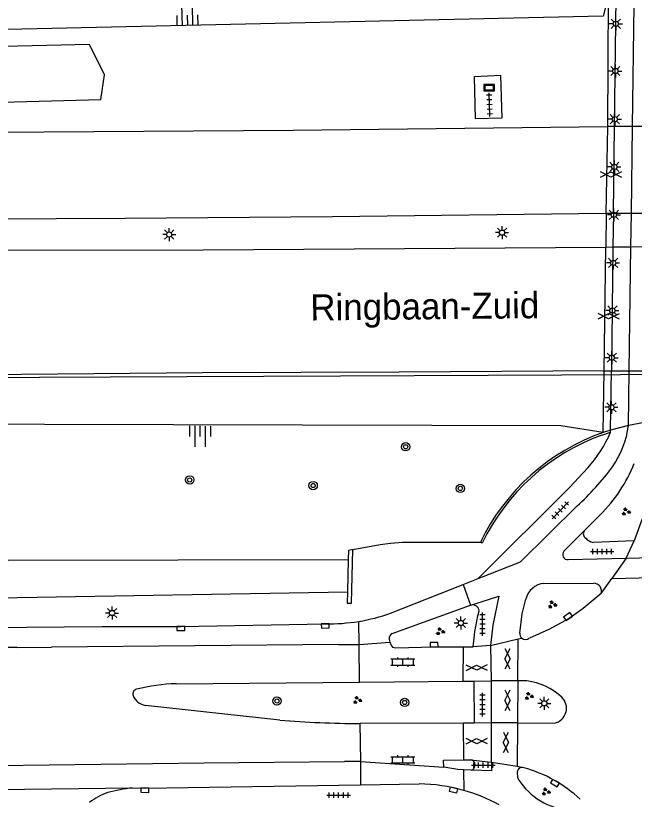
# Model space of a CAD drawing. Extents: x 131000 to 133013, y 393000 to 396501.
# Drawn here: x 132228.2 to 132287.4, y 394984.9 to 395059.9 of the extents above; entities that cross this region are included whole.
import ezdxf

# ---------------------------------------------------------------- set-up
doc = ezdxf.new("R2010")
doc.units = 0
for name, color, linetype in [('gg-anno-openbare ruimte label', 7, 'Continuous'), ('gg-knt-BGT kruinlijn', 7, 'Continuous'), ('gg-knt-bovenkant onderkant talud', 7, 'Continuous'), ('gg-knt-verharding', 7, 'Continuous'), ('gg-knt-verharding niveau 01', 7, 'Continuous'), ('gg-knt-verharding nz', 7, 'Continuous'), ('gg-kntw-bovenkant insteek waterloop', 7, 'Continuous'), ('gg-kwrk-kunstwerk', 7, 'Continuous'), ('gg-kwrk-kunstwerk niveau 01', 7, 'Continuous'), ('gt-grn-groengrens', 7, 'Continuous'), ('gt-grn-vlakafsluiter', 7, 'Continuous'), ('gt-knt-geleideconstructie', 7, 'Continuous'), ('gt-symb-boom', 7, 'Continuous'), ('gt-symb-gesloten verharding', 7, 'Continuous'), ('gt-symb-groenvak', 7, 'Continuous'), ('gt-symb-klinker verharding', 7, 'Continuous'), ('gt-symb-kolk', 7, 'Continuous'), ('gt-symb-lichtmast', 7, 'Continuous'), ('gt-symb-reclamebord', 7, 'Continuous'), ('gt-symb-talud symbool', 7, 'Continuous'), ('gt-symb-tegel verharding', 7, 'Continuous')]:
    doc.layers.add(name, color=color, linetype=linetype)

# ---------------------------------------------------------------- blocks, each defined once
blk = doc.blocks.new('gt0-GESVH1')
at = {"layer": 'gt-symb-gesloten verharding'}
for p, q in [((-0.992, -0.261), (0.008, 0.239)), ((0.008, -0.261), (-0.992, 0.239)), ((0.008, 0.239), (1.008, -0.261)), ((1.008, 0.239), (0.008, -0.261))]:
    blk.add_line(p, q, dxfattribs=at)
blk = doc.blocks.new('gt0-LMAST')
at = {"layer": 'gt-symb-lichtmast'}
for p, q in [((-0.182, 0.173), (-0.447, 0.438)), ((-0.005, 0.246), (-0.005, 0.621)), ((0.172, 0.173), (0.437, 0.438)), ((-0.255, -0.004), (-0.63, -0.004)), ((-0.182, -0.181), (-0.447, -0.446)), ((-0.005, -0.254), (-0.005, -0.629)), ((0.437, -0.446), (0.172, -0.181)), ((0.245, -0.004), (0.62, -0.004))]:
    blk.add_line(p, q, dxfattribs=at)
blk.add_circle((-0.005, -0.004), 0.25, dxfattribs=at)
blk = doc.blocks.new('gt0-GRVAK')
at = {"layer": 'gt-symb-groenvak'}
for p, q in [((-0.11, 0.189), (-0.228, 0.24)), ((-0.182, 0.153), (0.088, 0.153)), ((-0.091, 0.211), (-0.156, 0.322)), ((-0.047, 0.214), (-0.047, 0.393)), ((-0.004, 0.211), (0.061, 0.322)), ((0.015, 0.189), (0.133, 0.24)), ((0.262, -0.052), (0.197, 0.059)), ((0.305, -0.049), (0.305, 0.13)), ((0.349, -0.052), (0.414, 0.059)), ((-0.245, -0.228), (-0.363, -0.177)), ((-0.318, -0.264), (-0.047, -0.264)), ((-0.226, -0.206), (-0.291, -0.095)), ((-0.183, -0.203), (-0.183, -0.024)), ((-0.139, -0.206), (-0.074, -0.095)), ((-0.12, -0.228), (-0.002, -0.177)), ((0.243, -0.074), (0.125, -0.023)), ((0.17, -0.11), (0.441, -0.11)), ((0.368, -0.074), (0.486, -0.023))]:
    blk.add_line(p, q, dxfattribs=at)
blk = doc.blocks.new('gt0-TEG1')
at = {"layer": 'gt-symb-tegel verharding'}
for p, q in [((-1.125, 0), (1.125, 0)), ((-0.9, -0.25), (-0.9, 0.25)), ((-0.45, -0.25), (-0.45, 0.25)), ((0, -0.25), (0, 0.25)), ((0.45, -0.25), (0.45, 0.25)), ((0.9, -0.25), (0.9, 0.25))]:
    blk.add_line(p, q, dxfattribs=at)
blk = doc.blocks.new('gt0-RBORD')
at = {"layer": 'gt-symb-reclamebord'}
blk.add_lwpolyline([(-0.5, 0.295), (-0.5, -0.295), (0.5, -0.295), (0.5, 0.295), (-0.5, 0.295)], dxfattribs=at)
blk.add_lwpolyline([(-0.417, -0.212), (0.417, -0.212), (0.417, 0.212), (-0.417, 0.212)], close=True, dxfattribs=at)
blk = doc.blocks.new('gt0-KOLK')
at = {"layer": 'gt-symb-kolk'}
blk.add_lwpolyline([(0, 0), (0.375, 0), (0.375, 0.4), (-0.375, 0.4), (-0.375, 0), (0, 0)], dxfattribs=at)
blk = doc.blocks.new('gt0-KL1')
at = {"layer": 'gt-symb-klinker verharding'}
for p, q in [((-1.15, 0.3), (1.15, 0.3)), ((-1, -0.3), (-1, 0.3)), ((-0.5, 0.3), (-0.5, 0.45)), ((0, -0.3), (0, 0.3)), ((0.5, 0.3), (0.5, 0.45)), ((1, -0.3), (1, 0.3)), ((-1.15, -0.3), (1.15, -0.3)), ((-0.5, -0.45), (-0.5, -0.3)), ((0.5, -0.45), (0.5, -0.3))]:
    blk.add_line(p, q, dxfattribs=at)
blk = doc.blocks.new('gt0-TALUD_1')
at = {"layer": 'gt-symb-talud symbool'}
for p, q in [((-1, -1), (-1, 0)), ((-0.5, -2), (-0.5, 0)), ((0, -1), (0, 0)), ((0.5, -2), (0.5, 0)), ((1, -1), (1, 0))]:
    blk.add_line(p, q, dxfattribs=at)
blk = doc.blocks.new('gt0-BOOM')
at = {"layer": 'gt-symb-boom'}
for radius in [0.4, 0.2]:
    blk.add_circle((0, 0), radius, dxfattribs=at)

msp = doc.modelspace()

# ---------------------------------------------------------------- linework, layer by layer
at = {"layer": 'gg-knt-BGT kruinlijn'}
for points in [[(132284.987, 395061.928), (132284.47, 395059.88), (132121.71, 395056.251), (132079.83, 395057.61), (132047.75, 395060.92), (132021.07, 395066.37), (132000, 395072.889)], [(132284.479, 395019.995), (132280.4, 395020.65), (132144.39, 395020.99), (132114.704, 395020.499)]]:
    msp.add_lwpolyline(points, dxfattribs=at)
at = {"layer": 'gg-knt-bovenkant onderkant talud'}
msp.add_lwpolyline([(132260.491, 395008.786), (132263.105, 395009.278), (132264.094, 395009.407), (132265.254, 395009.498), (132272.702, 395009.486)], dxfattribs=at)
at = {"layer": 'gg-knt-verharding'}
for p, q in [((132282.659, 395010.579), (132284.187, 395012.111)), ((132288.189, 395011.728), (132287.425, 395009.603)), ((132282.659, 395010.579), (132280.71, 395008.616)), ((132287.425, 395009.603), (132283.501, 395009.465)), ((132286.661, 395007.948), (132287.425, 395009.603)), ((132281.116, 395007.825), (132286.661, 395007.948)), ((132271.042, 395005.425), (132272.502, 395006.004)), ((132264.109, 395002.675), (132271.042, 395005.425)), ((132271.042, 395005.425), (132271.761, 395003.449)), ((132278.792, 395005.543), (132283.564, 395005.566)), ((132264.26, 395000.748), (132271.761, 395003.449)), ((132271.799, 395003.461), (132271.761, 395003.449)), ((132261.084, 394999.678), (132261.053, 395001.901)), ((132263.966, 395000.168), (132264.041, 394999.922)), ((132264.041, 394999.922), (132264.117, 394999.676)), ((132261.133, 394996.082), (132261.084, 394999.678)), ((132271.053, 394996.172), (132271.074, 394999.458)), ((132271.074, 394999.458), (132272.001, 394999.453)), ((132273.676, 394999.596), (132272.001, 394999.453)), ((132243.569, 394995.921), (132261.133, 394996.082)), ((132261.133, 394996.082), (132271.053, 394996.172)), ((132271.053, 394996.172), (132272.095, 394996.182)), ((132272.095, 394996.182), (132273.728, 394996.195)), ((132272.151, 394992.153), (132272.095, 394996.182)), ((132273.728, 394996.195), (132273.751, 394992.172)), ((132276.29, 394996.207), (132276.26, 394992.166)), ((132277.151, 394996.196), (132276.29, 394996.207)), ((132253.502, 394992.431), (132240.618, 394993.855)), ((132271.081, 394992.149), (132261.173, 394992.115)), ((132261.173, 394992.115), (132261.212, 394988.474)), ((132272.151, 394992.153), (132271.081, 394992.149)), ((132271.111, 394988.64), (132271.081, 394992.149)), ((132273.751, 394992.172), (132272.151, 394992.153)), ((132276.26, 394992.166), (132279.817, 394992.152)), ((132261.212, 394988.474), (132261.236, 394986.241)), ((132271.111, 394988.64), (132271.763, 394988.65)), ((132271.763, 394988.65), (132273.751, 394988.398)), ((132271.825, 394987.634), (132271.08, 394987.67)), ((132271.08, 394987.67), (132271.118, 394985.699)), ((132273.751, 394988.398), (132273.782, 394988.394)), ((132261.236, 394986.241), (132266.847, 394986.327))]:
    msp.add_line(p, q, dxfattribs=at)
for points in [[(132272.135, 395054.116), (132274.646, 395054.25), (132274.762, 395050.122), (132272.234, 395050.058), (132272.135, 395054.116)], [(132073.727, 395049.633), (132083.055, 395049.031), (132104.469, 395048.119), (132124.18, 395048.05), (132147.134, 395048.255), (132168.464, 395048.249), (132191.24, 395048.515), (132211.8, 395048.69), (132254.762, 395048.967), (132284.899, 395049.315)], [(132073.073, 395041.304), (132075.662, 395041.101), (132093.778, 395040.155), (132117.687, 395039.761), (132157.223, 395039.835), (132218.879, 395040.433), (132238.636, 395040.528), (132258.553, 395040.711), (132284.763, 395041.027)], [(132072.824, 395038.008), (132093.074, 395037.081), (132112.2, 395036.854), (132131.994, 395036.754), (132168.734, 395037.068), (132226.104, 395037.457), (132246.168, 395037.515), (132284.712, 395037.773)], [(132284.567, 395025.909), (132264.927, 395025.771), (132246.08, 395025.701), (132207.85, 395025.359), (132176.901, 395025.343), (132151.259, 395024.966), (132126.807, 395024.066), (132114.687, 395023.426)], [(132272.502, 395006.004), (132281.228, 395014.725), (132282.982, 395016.602)], [(132272.502, 395006.004), (132276.533, 395007.604), (132281.974, 395012.961)], [(132271.799, 395003.461), (132274.463, 395004.324), (132273.904, 395001.546), (132273.676, 394999.596)], [(132284.281, 395004.569), (132282.534, 395003.149), (132281.21, 395002.192), (132279.252, 395001.112), (132277.393, 395000.286)], [(132276.469, 395000.77), (132276.705, 395002.635), (132277.063, 395004.034)], [(132272.001, 394999.453), (132272.163, 395000.907), (132272.476, 395002.429), (132272.586, 395002.897)], [(132209.621, 395001.151), (132218.32, 395001.264), (132236.465, 395001.401), (132244.013, 395001.413), (132257.84, 395001.665)], [(132264.592, 394999.369), (132268.274, 394999.472), (132271.074, 394999.458)], [(132269.199, 394987.941), (132269.161, 394988.6), (132271.111, 394988.64)], [(132271.08, 394987.67), (132270.543, 394987.696), (132269.199, 394987.941)], [(132273.782, 394988.394), (132273.785, 394987.595), (132271.825, 394987.634)], [(132276.857, 394987.875), (132276.745, 394987.91), (132276.632, 394987.913)], [(132239.383, 394985.947), (132240.568, 394985.924), (132261.236, 394986.241)]]:
    msp.add_lwpolyline(points, dxfattribs=at)
for centre, radius, start, end in [((132273.706, 395024.976), 12.497, 317.92551, 336.63454), ((132277.431, 395022.071), 9.572, 325.9177, 351.61891), ((132273.728, 395022.575), 14.795, 314.98685, 338.02564), ((132263.504, 395033.053), 27.292, 312.59077, 323.20537), ((132283.03, 395010.292), 0.47, 142.29041, 241.02317), ((132283.658, 395010.522), 1.068, 216.85548, 261.5556), ((132281.052, 395008.292), 0.471, 136.50898, 277.83155), ((132278.979, 395003.583), 1.969, 95.45948, 166.76675), ((132283.528, 395004.784), 0.783, 344.07594, 87.36823), ((132271.968, 395002.866), 0.619, 2.90017, 105.84562), ((132258.114, 395019.925), 18.262, 279.26094, 289.16419), ((132258.115, 395019.917), 18.254, 269.13831, 279.26354), ((132264.532, 395000.246), 0.571, 118.44136, 187.79805), ((132277.041, 395000.739), 0.573, 176.86512, 229.62069), ((132277.041, 395000.74), 0.574, 229.71779, 307.74671), ((132264.555, 394999.833), 0.465, 199.69056, 274.55899), ((132276.435, 394990.296), 5.943, 46.75065, 83.07918), ((132239.875, 394994.957), 0.457, 103.04805, 199.85133), ((132243.998, 394978.599), 17.328, 91.41975, 104.11732), ((132240.821, 394995.306), 1.465, 200.12685, 262.04308), ((132279.492, 394993.575), 1.46, 282.86524, 45.95514), ((132261.546, 395094.424), 102.31, 265.4908, 269.79137), ((132271.687, 394988.135), 0.52, 285.4075, 81.57663), ((132276.677, 394987.494), 0.421, 96.15242, 167.57937), ((132273.476, 394975.487), 12.841, 46.81431, 74.73516), ((132277.492, 394987.295), 1.259, 166.70472, 223.02772), ((132266.598, 394969.795), 16.534, 74.13422, 89.13632), ((132281.699, 394990.124), 6.317, 215.72473, 269.22558), ((132238.811, 394980.155), 5.635, 108.55734, 128.85698), ((132241.313, 394969.366), 16.693, 96.63791, 104.90842), ((132266.608, 394969.786), 16.54, 61.54129, 74.17784)]:
    msp.add_arc(centre, radius, start, end, dxfattribs=at)
at = {"layer": 'gg-knt-verharding niveau 01'}
for p, q in [((132285.543, 395049.314), (132284.899, 395049.315)), ((132287.275, 395049.313), (132285.543, 395049.314)), ((132288.764, 395049.311), (132287.275, 395049.313)), ((132284.763, 395041.027), (132284.712, 395037.773)), ((132284.763, 395041.027), (132285.439, 395041.024)), ((132285.439, 395041.024), (132287.167, 395041.015)), ((132287.167, 395041.015), (132288.668, 395041.008)), ((132284.712, 395037.773), (132285.399, 395037.782)), ((132285.399, 395037.782), (132287.125, 395037.804)), ((132287.125, 395037.804), (132288.632, 395037.824)), ((132284.567, 395025.909), (132285.252, 395025.908)), ((132285.252, 395025.908), (132286.969, 395025.906)), ((132286.969, 395025.906), (132288.495, 395025.903))]:
    msp.add_line(p, q, dxfattribs=at)
at = {"layer": 'gg-knt-verharding nz'}
for p, q in [((132285.543, 395049.314), (132285.697, 395061.677)), ((132287.275, 395049.313), (132287.428, 395060.997)), ((132285.439, 395041.024), (132285.543, 395049.314)), ((132287.167, 395041.015), (132287.275, 395049.313)), ((132285.439, 395041.024), (132285.399, 395037.782)), ((132287.125, 395037.804), (132287.167, 395041.015)), ((132285.399, 395037.782), (132285.252, 395025.908)), ((132286.969, 395025.906), (132287.125, 395037.804)), ((132285.181, 395020.226), (132285.252, 395025.908)), ((132286.901, 395020.676), (132286.969, 395025.906)), ((132286.661, 395007.948), (132285.295, 395006.008)), ((132286.661, 395007.948), (132297.973, 395008.226)), ((132284.281, 395004.569), (132285.295, 395006.008)), ((132285.295, 395006.008), (132299.601, 395006.36)), ((132273.676, 394999.596), (132276.32, 395000.219)), ((132276.29, 394996.207), (132276.32, 395000.219)), ((132276.32, 395000.219), (132276.67, 395000.302)), ((132228.326, 394999.412), (132210.777, 394999.18)), ((132228.326, 394999.412), (132231.618, 394999.429)), ((132259.157, 394999.678), (132231.618, 394999.429)), ((132259.157, 394999.678), (132261.084, 394999.678)), ((132273.676, 394999.596), (132273.728, 394996.195)), ((132276.29, 394996.207), (132273.728, 394996.195)), ((132276.26, 394992.166), (132273.751, 394992.172)), ((132273.751, 394992.172), (132273.751, 394988.398)), ((132276.26, 394992.166), (132276.229, 394987.981)), ((132246.247, 394988.346), (132259.705, 394988.474)), ((132261.212, 394988.474), (132259.705, 394988.474)), ((132217.904, 394988), (132246.247, 394988.346)), ((132276.229, 394987.981), (132273.782, 394988.394)), ((132276.632, 394987.913), (132276.229, 394987.981)), ((132223.76, 394985.768), (132239.383, 394985.947))]:
    msp.add_line(p, q, dxfattribs=at)
at = {"layer": 'gg-kntw-bovenkant insteek waterloop'}
for points in [[(132114.769, 395009.132), (132119.49, 395008.846), (132130.546, 395007.765), (132139.777, 395007.314), (132148.902, 395007.586), (132159.556, 395007.632), (132177.933, 395007.592), (132194.883, 395007.697), (132260.053, 395007.846)], [(132114.791, 395005.33), (132119.033, 395004.795), (132126.199, 395004.295), (132132.651, 395003.76), (132140.664, 395003.7), (132162.244, 395004.173), (132172.104, 395004.122), (132182.695, 395003.752), (132193.295, 395003.952), (132226.463, 395004.158), (132259.975, 395004.744)]]:
    msp.add_lwpolyline(points, dxfattribs=at)
at = {"layer": 'gg-kwrk-kunstwerk'}
for p, q in [((132284.35, 395019.744), (132285.178, 395020.02)), ((132285.178, 395020.02), (132285.181, 395020.226)), ((132272.88, 395009.39), (132272.702, 395009.486)), ((132260.053, 395007.846), (132259.975, 395004.744))]:
    msp.add_line(p, q, dxfattribs=at)
for points in [[(132259.975, 395004.744), (132259.948, 395003.645), (132260.364, 395003.653), (132260.491, 395008.786)], [(132260.491, 395008.786), (132260.074, 395008.707), (132260.053, 395007.846)]]:
    msp.add_lwpolyline(points, dxfattribs=at)
for centre, radius, start, end in [((132291.261, 395000.541), 20.602, 109.21991, 154.26723), ((132291.185, 395000.642), 20.288, 109.68886, 154.45645)]:
    msp.add_arc(centre, radius, start, end, dxfattribs=at)
at = {"layer": 'gg-kwrk-kunstwerk niveau 01'}
for p, q in [((132284.899, 395049.315), (132284.987, 395061.928)), ((132284.763, 395041.027), (132284.899, 395049.315)), ((132284.567, 395025.909), (132284.712, 395037.773)), ((132284.479, 395019.995), (132284.567, 395025.909)), ((132288.438, 395020.944), (132286.901, 395020.676)), ((132285.181, 395020.226), (132284.479, 395019.995)), ((132286.901, 395020.676), (132285.181, 395020.226))]:
    msp.add_line(p, q, dxfattribs=at)
at = {"layer": 'gt-grn-groengrens'}
msp.add_lwpolyline([(132127.995, 395054.288), (132127.148, 395050.447), (132141.914, 395050.265), (132180.197, 395050.994), (132209.183, 395051.177), (132236.346, 395051.906), (132236.71, 395054.276), (132235.252, 395057.192), (132220.121, 395056.828), (132201.891, 395055.916), (132173.087, 395055.916), (132160.326, 395055.005), (132141.003, 395054.823), (132127.995, 395054.288)], dxfattribs=at)
at = {"layer": 'gt-grn-vlakafsluiter'}
for p, q in [((132261.084, 394999.678), (132264.041, 394999.922)), ((132261.212, 394988.474), (132269.199, 394987.941))]:
    msp.add_line(p, q, dxfattribs=at)
at = {"layer": 'gt-knt-geleideconstructie'}
msp.add_lwpolyline([(132171.512, 395024.954), (132175.42, 395024.999), (132195.734, 395025.152), (132216.943, 395025.224), (132237.249, 395025.32), (132259.317, 395025.435), (132280.493, 395025.526), (132308.657, 395025.697)], dxfattribs=at)

# ---------------------------------------------------------------- block references
at = {"layer": 'gt-symb-boom'}
for p in [(132265.547, 395018.633), (132244.866, 395015.453), (132256.688, 395014.914), (132270.786, 395014.642), (132253.221, 394994.271), (132265.452, 394994.131)]:
    msp.add_blockref('gt0-BOOM', p, dxfattribs=at)
at = {"layer": 'gt-symb-gesloten verharding'}
for p, rotation in [((132285.204, 395044.739), -0.1718868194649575), ((132284.983, 395031.15), -0.1718868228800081), ((132275.312, 394998.323), -90.40106390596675), ((132272.342, 394997.476), 0.4583564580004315), ((132275.312, 394994.338), -90.40106390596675), ((132272.342, 394990.441), 0.6875163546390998), ((132275.139, 394990.288), 89.59893609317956)]:
    msp.add_blockref('gt0-GESVH1', p, dxfattribs=dict(at, rotation=rotation))
at = {"layer": 'gt-symb-groenvak'}
for p in [(132286.642, 395012.411), (132279.59, 395003.509), (132268.847, 395000.937), (132260.911, 394994.351), (132277.349, 394994.739), (132278.97, 394985.581)]:
    msp.add_blockref('gt0-GRVAK', p, dxfattribs=at)
at = {"layer": 'gt-symb-klinker verharding'}
for p in [(132265.283, 394997.999), (132265.283, 394988.631)]:
    msp.add_blockref('gt0-KL1', p, dxfattribs=at)
at = {"layer": 'gt-symb-kolk'}
for p, rotation in [((132281.21, 395002.192), 35.88411316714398), ((132244.013, 395001.413), -179.94270423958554), ((132257.84, 395001.665), -178.9687873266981), ((132268.274, 394999.472), 1.6038627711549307), ((132279.951, 394986.576), 149.74356283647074), ((132240.568, 394985.924), 178.9115111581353), ((132270.176, 394985.937), 167.5209282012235)]:
    msp.add_blockref('gt0-KOLK', p, dxfattribs=dict(at, rotation=rotation))
at = {"layer": 'gt-symb-lichtmast'}
for p in [(132285.68, 395059.169), (132285.637, 395054.64), (132285.585, 395050.025), (132285.54, 395045.455), (132285.496, 395040.855), (132242.911, 395038.972), (132274.785, 395039.156), (132285.421, 395036.259), (132285.354, 395031.69), (132285.296, 395027.171), (132285.26, 395022.418), (132237.433, 395002.707), (132270.837, 395001.745), (132278.83, 394994.047)]:
    msp.add_blockref('gt0-LMAST', p, dxfattribs=at)
at = {"layer": 'gt-symb-reclamebord'}
msp.add_blockref('gt0-RBORD', (132273.546, 395053.039), dxfattribs=at)
at = {"layer": 'gt-symb-talud symbool'}
for p, xscale, yscale, rotation in [((132244.638, 395058.992), 1.0002419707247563, 1.0002419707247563, -178.7396961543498), ((132245.882, 395020.623), 1.0000019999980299, 1.0000019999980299, -0.11459140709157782)]:
    msp.add_blockref('gt0-TALUD_1', p, dxfattribs=dict(at, xscale=xscale, yscale=yscale, rotation=rotation))
at = {"layer": 'gt-symb-tegel verharding'}
for p, rotation in [((132273.58, 395051.419), 91.83467292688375), ((132280.357, 395012.546), 46.458417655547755), ((132272.915, 395001.634), 90), ((132272.915, 394993.919), 90)]:
    msp.add_blockref('gt0-TEG1', p, dxfattribs=dict(at, rotation=rotation))
for p in [(132284.375, 395008.603), (132272.986, 394988.116), (132259.129, 394985.241)]:
    msp.add_blockref('gt0-TEG1', p, dxfattribs=at)

# ---------------------------------------------------------------- texts
at = {"layer": 'gg-anno-openbare ruimte label'}
msp.add_text('Ringbaan-Zuid', height=2.5, rotation=0.6, dxfattribs=at).set_placement((132256.427, 395030.727))

doc.saveas('drawing.dxf')
